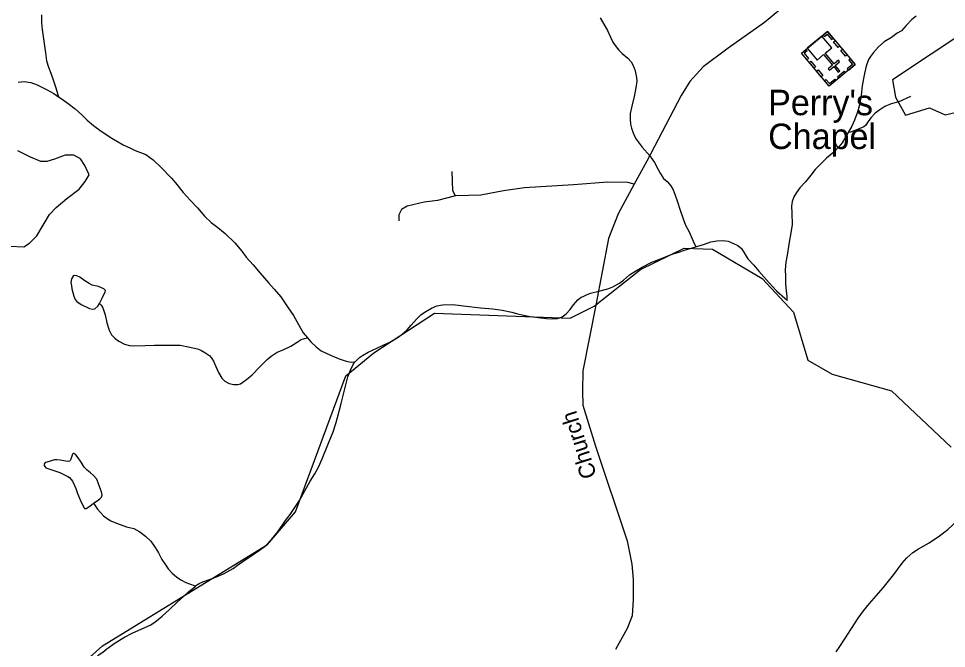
# Model space of a CAD drawing. Extents: x 2126262 to 2293712, y 749403 to 919119.
# Drawn here: x 2173628 to 2179097, y 858372 to 862084 of the extents above; entities that cross this region are included whole.
import ezdxf

# ---------------------------------------------------------------- set-up
doc = ezdxf.new("R2010")
doc.units = 0
for name, color, linetype in [('Exist Cultural Church with Cemetery CELL', 7, 'Continuous'), ('Exist Cultural Church with Cemetery Label', 7, 'Continuous'), ('Exist Hydrographic Creek Single Shore', 7, 'Continuous'), ('Exist Hydrographic Misc Water Feature', 7, 'Continuous'), ('Exist Hydrographic Pond Under 1500 Sq Ft', 7, 'Continuous'), ('Exist Road Non-System Type 51', 7, 'Continuous'), ('Exist Road Secondary Type 51 Attributed', 7, 'Continuous'), ('Exist Road Secondary Type 51 Label', 7, 'Continuous')]:
    doc.layers.add(name, color=color, linetype=linetype)

msp = doc.modelspace()

# ---------------------------------------------------------------- linework, layer by layer
at = {"layer": 'Exist Cultural Church with Cemetery CELL'}
for points in [[(2178558.4, 861812.8), (2178405.6, 861685.2), (2178242.4, 861880.6), (2178395.1, 862008.3)], [(2178362.1, 861980.6), (2178276, 861908.7), (2178334.1, 861839.2), (2178373, 861871.7), (2178425.3, 861809.2), (2178400, 861788.1), (2178407, 861779.6), (2178432.3, 861800.8), (2178459.4, 861768.3), (2178468.3, 861775.8), (2178441.3, 861808.2), (2178466.6, 861829.4), (2178459.6, 861837.9), (2178434.2, 861816.6), (2178381.9, 861879.2), (2178420.2, 861911.1)], [(2178369.8, 861987), (2178377.2, 861978.2), (2178394, 861992.3), (2178420, 861961.3), (2178428.5, 861968.4), (2178395.2, 862008.3)], [(2178440, 861954.6), (2178467.8, 861921.4), (2178459, 861914.1), (2178431.3, 861947.3)], [(2178267.8, 861901.9), (2178275.1, 861893.1), (2178258.3, 861879), (2178284.2, 861847.9), (2178275.6, 861840.8), (2178242.4, 861880.6)], [(2178483.1, 861903), (2178510.9, 861869.8), (2178502.1, 861862.5), (2178474.4, 861895.7)], [(2178297.4, 861832.5), (2178325.2, 861799.2), (2178316.4, 861791.9), (2178288.7, 861825.2)], [(2178530.6, 861846.1), (2178521.9, 861838.8), (2178542.5, 861814.1), (2178511.4, 861788.1), (2178518.5, 861779.6), (2178558.4, 861812.8)], [(2178339.7, 861781.8), (2178367.4, 861748.6), (2178358.7, 861741.3), (2178330.9, 861774.5)], [(2178501.5, 861765.4), (2178461.8, 861732.1), (2178454.4, 861740.9), (2178494.2, 861774.1)], [(2178377.7, 861718.4), (2178386.4, 861725.7), (2178407.1, 861701), (2178438.2, 861727), (2178445.3, 861718.5), (2178405.5, 861685.2)]]:
    msp.add_lwpolyline(points, close=True, dxfattribs=at)
at = {"layer": 'Exist Hydrographic Creek Single Shore'}
msp.add_lwpolyline([(2173900.3, 858189.1), (2174123.4, 858387.8), (2175095.4, 858984.5), (2175260.4, 859177.9), (2175556.3, 859978.9), (2175722.4, 860113.2), (2176079.4, 860348.5), (2176879.3, 860318.9), (2177020.4, 860388.1), (2177294.3, 860605.6), (2177551.5, 860731.5), (2177718.4, 860724.7), (2178010.4, 860551.3), (2178195.3, 860354), (2178280.4, 860070.1), (2178422.3, 859988.4), (2178772.4, 859889.3), (2179124.4, 859557.2)], dxfattribs=at)
at = {"layer": 'Exist Hydrographic Misc Water Feature'}
for points in [[(2173763.7, 862104.9), (2173764.1, 862058.8), (2173766.4, 862019), (2173774.6, 861965), (2173780.7, 861923), (2173787.1, 861881.1), (2173793.2, 861835.1), (2173803.5, 861797.2), (2173817.8, 861761.2), (2173829.7, 861729.3), (2173846.1, 861681.5), (2173854.3, 861655.5), (2173860.3, 861633.6), (2173862.5, 861623.5)], [(2177055, 862087.2), (2177077.3, 862051.5), (2177099.3, 862013.5), (2177117.5, 861973.8), (2177129.8, 861943.8), (2177149.7, 861917.9), (2177166.1, 861898), (2177186, 861878.1), (2177218.2, 861850.3), (2177238.3, 861828.4), (2177250.6, 861806.4), (2177262.5, 861776.5), (2177270.7, 861736.6), (2177271.1, 861714.6), (2177265.4, 861676.5), (2177255.5, 861624.5), (2177241.8, 861568.5), (2177231.9, 861524.5), (2177232.4, 861490.4), (2177234.6, 861462.5), (2177240.6, 861438.6), (2177250.8, 861410.6), (2177260.9, 861386.7), (2177268.9, 861372.7), (2177303.1, 861326.9), (2177347.6, 861275.1), (2177375.5, 861235.4), (2177397.8, 861193.4), (2177410.1, 861173.5), (2177420, 861157.5), (2177430, 861141.7), (2177450.3, 861123.8), (2177472.3, 861097.9), (2177486.6, 861074), (2177496.9, 861044), (2177510.8, 861004.2), (2177525, 860960.2), (2177545.5, 860904.3), (2177559.6, 860866.5), (2177579.7, 860826.6), (2177604.3, 860772.7), (2177618.3, 860742.8), (2177620.3, 860738.8)], [(2178918.3, 862097.7), (2178892.5, 862077.6), (2178858.8, 862043.4), (2178830.9, 862011.2), (2178807, 861997.1), (2178773.1, 861972.9), (2178729.2, 861946.7), (2178695.6, 861916.5), (2178667.7, 861884.3), (2178649.9, 861860.3), (2178638, 861842.2), (2178624, 861804.2), (2178614.2, 861760.1), (2178608.5, 861730), (2178600.9, 861688), (2178593.1, 861632), (2178585.3, 861583.9), (2178573.6, 861537.9), (2178554.1, 861485.8), (2178538.1, 861449.7), (2178518.2, 861411.6)], [(2173626.1, 861708.2), (2173662, 861712.4), (2173700.1, 861706.6), (2173738.1, 861692.8), (2173792.2, 861665.1), (2173836.3, 861641.5), (2173862.5, 861623.5)], [(2173862.5, 861623.5), (2173878.5, 861613.7), (2173920.6, 861583.8), (2173960.8, 861552.1), (2174001.1, 861516.4), (2174033.1, 861484.6), (2174069.2, 861452.7), (2174115.6, 861421), (2174177.7, 861379.4), (2174244.1, 861339.7), (2174288, 861319.9), (2174316.1, 861306.2), (2174378.2, 861282.5), (2174422.3, 861250.8), (2174466.6, 861209), (2174529, 861143.4), (2174553.1, 861115.5), (2174597.2, 861059.8), (2174641.5, 861012.1), (2174681.7, 860968.3), (2174726, 860916.5), (2174762.3, 860882.8), (2174802.5, 860853), (2174844.7, 860817.3), (2174903, 860761.6), (2174943.4, 860713.9), (2174969.6, 860678), (2175009.8, 860632.2), (2175052, 860582.5), (2175102.3, 860524.8), (2175134.5, 860489), (2175172.8, 860443.1), (2175213, 860385.4), (2175249.3, 860333.6), (2175277.6, 860281.8), (2175305.9, 860232), (2175330.1, 860202.1)], [(2178885.1, 861623.6), (2178815.4, 861593.3), (2178771.3, 861581.1), (2178733.5, 861564.9), (2178703.6, 861546.6), (2178675.7, 861526.5), (2178651.7, 861498.4), (2178635.9, 861476.3), (2178619.9, 861454.3), (2178610.1, 861446.2), (2178586.3, 861436), (2178562.3, 861425.9), (2178530.3, 861413.8), (2178518.2, 861411.6)], [(2178518.2, 861411.6), (2178482.8, 861351.4), (2178462.9, 861327.4), (2178433.1, 861297.2), (2178389.3, 861261), (2178351.5, 861224.8), (2178323.4, 861194.7), (2178297.8, 861160.5), (2178266, 861122.4), (2178232.2, 861086.2), (2178212.3, 861058), (2178196.5, 861034), (2178186.9, 861005.9), (2178182.8, 860977.9), (2178185, 860937.9), (2178187.5, 860870), (2178179.7, 860822), (2178170.1, 860765.9), (2178158.6, 860689.8), (2178150.8, 860647.8), (2178147.1, 860603.8), (2178147.3, 860565.9), (2178147.5, 860519.8), (2178151.8, 860477.9), (2178155.7, 860447.9), (2178155.9, 860425.5), (2178160, 860421.9)], [(2177620.3, 860738.8), (2177632.2, 860742.9), (2177670.3, 860755), (2177708.3, 860767.3), (2177744, 860773.5), (2177778, 860775.7), (2177810, 860771.8), (2177842.4, 860758.1), (2177866.4, 860746.2), (2177888.3, 860728.4), (2177926.9, 860668.6), (2177960.7, 860630.8), (2177991.1, 860595), (2178051.5, 860527.3), (2178095.8, 860479.5), (2178143.8, 860435.9), (2178155.9, 860425.5), (2178160, 860421.9)], [(2175612.9, 860063.7), (2175636.6, 860085.8), (2175654.5, 860098), (2175688.3, 860118.1), (2175740.2, 860142.4), (2175780, 860160.7), (2175816.1, 860176.9), (2175859.7, 860203.1), (2175887.8, 860221.3), (2175917.6, 860249.5), (2175941.4, 860277.6), (2175975.4, 860313.8), (2175999, 860337.8), (2176019.1, 860351.9), (2176060.9, 860378.1), (2176092.9, 860390.3), (2176126.7, 860396.6), (2176186.6, 860398.8), (2176234.8, 860393.1), (2176282.8, 860387.5), (2176350.8, 860379.8), (2176422.8, 860374.1), (2176478.8, 860364.5), (2176534.8, 860352.9), (2176568.8, 860343.1), (2176643, 860327.4), (2176691, 860321.7), (2176739, 860316), (2176771, 860314.2), (2176805, 860316.4), (2176832.7, 860326.5), (2176854.9, 860344.6), (2176878.6, 860368.7), (2176898.5, 860396.9), (2176924.4, 860427), (2176944.3, 860441.1), (2176956.4, 860445.2), (2176976, 860455.3), (2176998, 860465.4), (2177048, 860477.7), (2177101.7, 860492), (2177129.8, 860502.1), (2177169.8, 860524.3), (2177193.6, 860542.5), (2177211.4, 860558.6), (2177229.3, 860572.7), (2177259.2, 860592.8), (2177303.1, 860619.1), (2177361.1, 860647.4), (2177416.7, 860669.7), (2177454.8, 860685.9), (2177486.6, 860698.1), (2177514.5, 860706.2), (2177558.6, 860720.5), (2177620.3, 860738.8)], [(2174105.3, 860405.2), (2174122.9, 860439.2), (2174138.7, 860473.4), (2174140.8, 860481.4), (2174130.7, 860491.3), (2174098.5, 860505.2), (2174062.5, 860513), (2174044.6, 860522.9), (2174018.6, 860538.7), (2173988.2, 860560.5), (2173972.2, 860568.4), (2173956.2, 860570.4), (2173950.3, 860566.3), (2173940.2, 860550.3), (2173936.6, 860528.2), (2173940.5, 860508.2), (2173942.7, 860490.3), (2173953, 860448.4), (2173961, 860428.4), (2173971, 860416.5), (2173997.3, 860398.6), (2174045.2, 860375), (2174063.3, 860371), (2174077.2, 860373.1), (2174095.3, 860389.2), (2174105.3, 860405.2)], [(2174105.3, 860405.2), (2174115.4, 860395.3), (2174125.2, 860379.4), (2174137.5, 860337.4), (2174147.8, 860291.5), (2174162.1, 860247.6), (2174176.3, 860219.6), (2174196.4, 860197.8), (2174218.3, 860181.9), (2174252.5, 860164.1), (2174282.5, 860156.3), (2174304.6, 860154.4), (2174374.5, 860156.8), (2174428.5, 860159.1), (2174496.6, 860159.5), (2174548.6, 860159.8), (2174580.6, 860160), (2174638.4, 860148.3), (2174682.5, 860138.5), (2174702.6, 860130.6), (2174726.6, 860116.8), (2174754.7, 860096.9), (2174766.8, 860081), (2174776.9, 860065.1), (2174791, 860033.2), (2174807.2, 859997.3), (2174825.5, 859965.4), (2174843.5, 859947.5), (2174869.5, 859933.6), (2174897.6, 859927.8), (2174919.6, 859927.9), (2174935.6, 859932), (2174971.5, 859956.2), (2175005.3, 859984.3), (2175047.1, 860028.6), (2175092.8, 860074.9), (2175116.6, 860095), (2175152.5, 860117.2), (2175186.6, 860131.4), (2175232.3, 860153.6), (2175270, 860177.8), (2175294, 860192), (2175314.1, 860198), (2175330.1, 860202.1)], [(2175330.1, 860202.1), (2175350, 860178.2), (2175382.4, 860148.4), (2175412.3, 860126.6), (2175466.4, 860100.9), (2175518.5, 860079.3), (2175558.7, 860065.4), (2175588.9, 860059.6), (2175610.7, 860060.5), (2175612.9, 860063.7)], [(2174670.2, 858738.9), (2174672.3, 858742.8), (2174692.4, 858755), (2174714.3, 858765.1), (2174754.1, 858777.3), (2174794.1, 858793.5), (2174839.8, 858813.8), (2174891.9, 858844), (2174917.5, 858862.1), (2174949.5, 858884.3), (2174969.2, 858898.5), (2174991.3, 858912.6), (2175047.1, 858950.9), (2175080.7, 858975), (2175118.9, 859013.3), (2175156.6, 859059.5), (2175202.1, 859125.7), (2175227.8, 859161.9), (2175259.6, 859208), (2175283.3, 859244.1), (2175346.7, 859358.5), (2175374.6, 859400.6), (2175396.3, 859440.7), (2175418.1, 859488.8), (2175455.6, 859581), (2175483.1, 859649.1), (2175498.8, 859697.2), (2175508.5, 859733.3), (2175530, 859815.4), (2175551.5, 859901.5), (2175569.4, 859971.6), (2175585, 860011.6), (2175600.8, 860045.7), (2175610.7, 860060.5), (2175612.9, 860063.7)], [(2174069.8, 859227.3), (2174091.8, 859241.5), (2174107.6, 859253.5), (2174117.6, 859263.6), (2174121.5, 859277.6), (2174117.2, 859295.6), (2174099, 859341.4), (2174089.1, 859369.4), (2174068.8, 859391.3), (2174052.8, 859407.2), (2174032.7, 859423.1), (2174014.5, 859440.9), (2173996.6, 859468.8), (2173978.4, 859494.8), (2173966.3, 859512.7), (2173954.4, 859520.6), (2173950.3, 859520.6), (2173946.4, 859516.6), (2173936.4, 859486.5), (2173930.6, 859476.5), (2173922.6, 859474.5), (2173906.6, 859476.4), (2173872.4, 859482.2), (2173854.3, 859484), (2173840.4, 859484), (2173820.5, 859477.9), (2173788.5, 859467.7), (2173782.6, 859463.7), (2173778.5, 859457.7), (2173778.5, 859449.7), (2173782.6, 859443.7), (2173788.7, 859435.7), (2173800.8, 859431.8), (2173836.7, 859420), (2173870.7, 859408.1), (2173919.1, 859384.5), (2173929, 859378.5), (2173945, 859358.6), (2173957.3, 859332.7), (2173965.3, 859314.7), (2173975.5, 859284.8), (2173997.9, 859234.9), (2174014.1, 859201), (2174016.1, 859197), (2174026, 859197.1), (2174047.9, 859211.2), (2174069.8, 859227.3)], [(2178447.5, 858352.1), (2178465.3, 858378.2), (2178497.1, 858428.3), (2178536.7, 858488.6), (2178576.3, 858550.8), (2178608.1, 858593), (2178643.7, 858637.1), (2178683.5, 858683.3), (2178723.3, 858729.5), (2178786.9, 858807.9), (2178836.5, 858874.1), (2178862.3, 858906.3), (2178898, 858936.5), (2178932, 858958.6), (2178995.8, 858995), (2179055.5, 859035.3), (2179105.3, 859073.6), (2179133, 859097.7), (2179194.7, 859164.1), (2179262.4, 859228.4), (2179351.8, 859316.9), (2179415.5, 859385.2), (2179465, 859435.5), (2179481, 859449.6)], [(2174069.8, 859227.3), (2174094, 859193.5), (2174110, 859173.6), (2174128.3, 859153.7), (2174144.3, 859141.8), (2174172.4, 859123.9), (2174206.2, 859110.1), (2174264.6, 859088.5), (2174306.5, 859078.7), (2174342.6, 859058.9), (2174376.8, 859033.1), (2174406.9, 859003.3), (2174433, 858967.5), (2174453.3, 858935.5), (2174471.5, 858895.7), (2174493.9, 858863.8), (2174509.9, 858841.9), (2174534.1, 858816.1), (2174558.1, 858794.2), (2174584.1, 858776.3), (2174614.3, 858760.5), (2174642.3, 858750.6), (2174662.2, 858742.8), (2174670.2, 858738.9)], [(2174092.8, 858327.7), (2174102.9, 858335.8), (2174124.8, 858349.9), (2174148.6, 858370), (2174196.4, 858404.3), (2174252.1, 858438.6), (2174298.1, 858462.8), (2174353.8, 858487.1), (2174403.9, 858509.4), (2174431.6, 858527.5), (2174473.4, 858561.8), (2174519.1, 858604), (2174562.8, 858644.3), (2174600.7, 858678.5), (2174632.5, 858706.6), (2174654.6, 858724.7), (2174670.2, 858738.9)]]:
    msp.add_lwpolyline(points, dxfattribs=at)
at = {"layer": 'Exist Hydrographic Pond Under 1500 Sq Ft'}
msp.add_lwpolyline([(2179088.3, 861516.5), (2179155.4, 861531.6), (2179162.4, 861682.3), (2179336.5, 861908.3), (2179327.4, 862026.6), (2179293.4, 862040.4), (2179235.4, 862025.3), (2178779.3, 861723.1), (2178796.4, 861621), (2178855.4, 861514.8), (2178996.5, 861557.7), (2179088.3, 861516.5)], dxfattribs=at)
at = {"layer": 'Exist Road Non-System Type 51'}
for points in [[(2173574.6, 860742.8), (2173658.3, 860738.6), (2173691.7, 860759.5), (2173736.4, 860804.2), (2173810.2, 860929.3), (2173849.3, 860971.2), (2173913.1, 861022.6), (2173984.3, 861078.4), (2174020.5, 861124.5), (2174044.2, 861163.6), (2174019.1, 861218), (2173992.6, 861257.1), (2173953.6, 861279.5), (2173902, 861278.1), (2173840.6, 861254.3), (2173794.6, 861241.8), (2173758.3, 861241.8), (2173694.1, 861268.3), (2173624.4, 861304.6)], [(2176202.5, 861038.9), (2176187.1, 861068.2), (2176184.3, 861182.7)], [(2177255.6, 861108.8), (2177218.3, 861118.4), (2177101.1, 861119.8), (2176899.3, 861104.5), (2176610.6, 861086.3), (2176486.5, 861068.2), (2176351.7, 861043.1), (2176279.2, 861041.7), (2176202.5, 861038.9)], [(2176202.5, 861038.9), (2176096.4, 861012.4), (2176018.3, 861002.6), (2175919.3, 860978.9), (2175884.4, 860958), (2175869.1, 860927.2), (2175869.1, 860890.9)]]:
    msp.add_lwpolyline(points, dxfattribs=at)
at = {"layer": 'Exist Road Secondary Type 51 Attributed'}
msp.add_lwpolyline([(2178170.7, 862182.4), (2178024.9, 862060.2), (2177810.8, 861910.1), (2177662.9, 861798.5), (2177583.4, 861713.3), (2177533.2, 861629.5), (2177331.7, 861243.5), (2177255.6, 861108.8), (2177162.2, 860932.9), (2177104.3, 860787), (2177029.9, 860395.7), (2176954.3, 860008.7), (2176951.6, 859890.1), (2176954.3, 859806.3), (2177029, 859564.1), (2177215.2, 859006.4), (2177242.4, 858868.9), (2177249.4, 858778.1), (2177249.4, 858659.4), (2177243.8, 858563.1), (2177214.5, 858489.1), (2177145.4, 858365.6)], dxfattribs=at)

# ---------------------------------------------------------------- texts
at = {"layer": 'Exist Cultural Church with Cemetery Label'}
for s, p in [("Perry's", (2178045.9, 861514.3)), ('Chapel', (2178045.9, 861315.1))]:
    msp.add_text(s, height=150, dxfattribs=at).set_placement(p)
at = {"layer": 'Exist Road Secondary Type 51 Label'}
msp.add_text('Church', height=95, rotation=107.6256, dxfattribs=at).set_placement((2177036.8, 859389.1))

doc.saveas('drawing.dxf')
